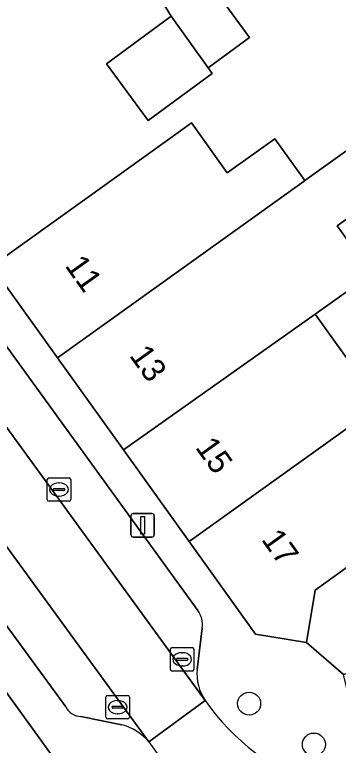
# Model space of a CAD drawing. Extents: x 159817 to 160765, y 380688 to 381638.
# Drawn here: x 160004.37 to 160018.14, y 381261.64 to 381292.74 of the extents above; entities that cross this region are included whole.
import ezdxf

# ---------------------------------------------------------------- set-up
doc = ezdxf.new("R2010")
doc.units = 0
for name, color, linetype in [('IMGEO_Boom', 7, 'Continuous'), ('IMGEO_Erf', 7, 'Continuous'), ('IMGEO_Kolk', 7, 'Continuous'), ('IMGEO_Lichtmast', 7, 'Continuous'), ('IMGEO_Pand', 7, 'Continuous'), ('IMGEO_Pand_nummerreeks', 7, 'Continuous'), ('IMGEO_Parkeervlak_open', 7, 'Continuous'), ('IMGEO_Rijbaan_lokaal_open', 7, 'Continuous'), ('IMGEO_Voetpad_open', 7, 'Continuous')]:
    doc.layers.add(name, color=color, linetype=linetype)

msp = doc.modelspace()

# ---------------------------------------------------------------- linework, layer by layer
at = {"layer": 'IMGEO_Boom'}
for centre in [(160014.344, 381263.419), (160017.097, 381261.679)]:
    msp.add_circle(centre, 0.489, dxfattribs=at)
at = {"layer": 'IMGEO_Erf'}
for points in [[(160003.758, 381294.399), (160001.277, 381292.589), (160002.202, 381291.321), (160000, 381289.714), (159998.551, 381288.656), (160000.854, 381285.557), (160002.484, 381283.284), (160003.391, 381282.036), (160007.455, 381284.95), (160011.43, 381287.801), (160011.887, 381288.128), (160013.409, 381286.006), (160015.435, 381287.459), (160016.713, 381285.677), (160019.191, 381287.455)], [(160012.771, 381293.953), (160014.363, 381291.771), (160012.6, 381290.474), (160012.77, 381290.237), (160010.05, 381288.236), (160008.277, 381290.647), (160011.023, 381292.667), (160010.301, 381293.87)], [(160020.57, 381285.532), (160018.092, 381283.754), (160019.556, 381281.712), (160017.152, 381279.988), (160018.486, 381278.128)]]:
    msp.add_lwpolyline(points, dxfattribs=at)
at = {"layer": 'IMGEO_Kolk'}
for p, q in [((160005.831, 381273.028), (160006.683, 381273.028)), ((160005.756, 381272.102), (160005.756, 381272.954)), ((160006.244, 381272.808), (160006.269, 381272.808)), ((160006.757, 381272.954), (160006.757, 381272.102)), ((160006.015, 381272.522), (160006.015, 381272.534)), ((160006.453, 381272.485), (160006.055, 381272.485)), ((160006.058, 381272.571), (160006.456, 381272.571)), ((160006.499, 381272.534), (160006.499, 381272.522)), ((160006.267, 381272.248), (160006.242, 381272.248)), ((160006.683, 381272.028), (160005.831, 381272.028)), ((160010.995, 381264.878), (160010.995, 381265.73)), ((160011.07, 381265.804), (160011.922, 381265.804)), ((160011.483, 381265.584), (160011.508, 381265.584)), ((160011.996, 381265.73), (160011.996, 381264.878)), ((160011.254, 381265.298), (160011.254, 381265.31)), ((160011.692, 381265.261), (160011.294, 381265.261)), ((160011.297, 381265.347), (160011.695, 381265.347)), ((160011.738, 381265.31), (160011.738, 381265.298)), ((160011.506, 381265.024), (160011.481, 381265.024)), ((160011.922, 381264.804), (160011.07, 381264.804)), ((160008.249, 381262.843), (160008.249, 381263.695)), ((160008.324, 381263.769), (160009.176, 381263.769)), ((160009.25, 381263.695), (160009.25, 381262.843)), ((160008.737, 381263.549), (160008.762, 381263.549)), ((160008.508, 381263.263), (160008.508, 381263.275)), ((160008.946, 381263.226), (160008.548, 381263.226)), ((160008.551, 381263.312), (160008.949, 381263.312)), ((160008.992, 381263.275), (160008.992, 381263.263)), ((160009.176, 381262.769), (160008.324, 381262.769)), ((160008.76, 381262.989), (160008.735, 381262.989))]:
    msp.add_line(p, q, dxfattribs=at)
for points in [[(160005.831, 381273.028), (160006.683, 381273.028)], [(160005.756, 381272.102), (160005.756, 381272.954)], [(160006.757, 381272.954), (160006.757, 381272.102)], [(160006.683, 381272.028), (160005.831, 381272.028)], [(160010.995, 381264.878), (160010.995, 381265.73)], [(160011.07, 381265.804), (160011.922, 381265.804)], [(160011.996, 381265.73), (160011.996, 381264.878)], [(160011.922, 381264.804), (160011.07, 381264.804)], [(160008.249, 381262.843), (160008.249, 381263.695)], [(160008.324, 381263.769), (160009.176, 381263.769)], [(160009.25, 381263.695), (160009.25, 381262.843)], [(160009.176, 381262.769), (160008.324, 381262.769)]]:
    msp.add_lwpolyline(points, dxfattribs=at)
for centre, radius, start, end in [((160005.833, 381272.952), 0.0765, 91.552, 178.448), ((160005.833, 381272.952), 0.0765, 91.552, 178.448), ((160006.681, 381272.952), 0.0765, 1.552, 88.448), ((160006.681, 381272.952), 0.0765, 1.552, 88.448), ((160006.055, 381272.531), 0.0403, 85.8775, 175.7526), ((160006.052, 381272.521), 0.0366, 178.938, 274.7102), ((160006.456, 381272.528), 0.043, 264.8664, 352.4533), ((160006.46, 381272.533), 0.0386, 1.7309, 96.639), ((160005.833, 381272.104), 0.0765, 181.552, 268.448), ((160005.833, 381272.104), 0.0765, 181.552, 268.448), ((160006.681, 381272.104), 0.0765, 271.552, 358.448), ((160006.681, 381272.104), 0.0765, 271.552, 358.448), ((160011.072, 381265.728), 0.0765, 91.552, 178.448), ((160011.072, 381265.728), 0.0765, 91.552, 178.448), ((160011.92, 381265.728), 0.0765, 1.552, 88.448), ((160011.92, 381265.728), 0.0765, 1.552, 88.448), ((160011.294, 381265.307), 0.0403, 85.8775, 175.7526), ((160011.291, 381265.297), 0.0366, 178.938, 274.7102), ((160011.695, 381265.304), 0.043, 264.8664, 352.4533), ((160011.699, 381265.309), 0.0386, 1.7309, 96.639), ((160011.072, 381264.88), 0.0765, 181.552, 268.448), ((160011.072, 381264.88), 0.0765, 181.552, 268.448), ((160011.92, 381264.88), 0.0765, 271.552, 358.448), ((160011.92, 381264.88), 0.0765, 271.552, 358.448), ((160008.326, 381263.693), 0.0765, 91.552, 178.448), ((160008.326, 381263.693), 0.0765, 91.552, 178.448), ((160009.174, 381263.693), 0.0765, 1.552, 88.448), ((160009.174, 381263.693), 0.0765, 1.552, 88.448), ((160008.548, 381263.272), 0.0403, 85.8775, 175.7526), ((160008.545, 381263.262), 0.0366, 178.938, 274.7102), ((160008.949, 381263.269), 0.043, 264.8664, 352.4533), ((160008.953, 381263.274), 0.0386, 1.7309, 96.639), ((160008.326, 381262.845), 0.0765, 181.552, 268.448), ((160008.326, 381262.845), 0.0765, 181.552, 268.448), ((160009.174, 381262.845), 0.0765, 271.552, 358.448), ((160009.174, 381262.845), 0.0765, 271.552, 358.448)]:
    msp.add_arc(centre, radius, start, end, dxfattribs=at)
for centre, major_axis, ratio, start_param, end_param in [((160006.243, 381272.528), (-0.387, 0.002), 0.722429, 4.712389, 7.853982), ((160006.268, 381272.528), (-0.39, 0.002), 0.717154, 1.570796, 4.712389), ((160011.482, 381265.304), (-0.387, 0.002), 0.722429, 4.712389, 7.853982), ((160011.507, 381265.304), (-0.39, 0.002), 0.717154, 1.570796, 4.712389), ((160008.736, 381263.269), (-0.387, 0.002), 0.722429, 4.712389, 7.853982), ((160008.761, 381263.269), (-0.39, 0.002), 0.717154, 1.570796, 4.712389)]:
    msp.add_ellipse(centre, major_axis=major_axis, ratio=ratio, start_param=start_param, end_param=end_param, dxfattribs=at)
at = {"layer": 'IMGEO_Lichtmast'}
for p, q in [((160009.416, 381271.508), (160010.206, 381271.508)), ((160010.206, 381271.508), (160009.416, 381271.508)), ((160009.316, 381270.608), (160009.316, 381271.408)), ((160009.316, 381271.408), (160009.316, 381270.608)), ((160010.306, 381271.408), (160010.306, 381270.608)), ((160010.306, 381270.608), (160010.306, 381271.408)), ((160010.206, 381270.508), (160009.416, 381270.508)), ((160009.416, 381270.508), (160010.206, 381270.508))]:
    msp.add_line(p, q, dxfattribs=at)
msp.add_lwpolyline([(160009.736, 381271.383), (160009.886, 381271.383), (160009.886, 381270.633), (160009.736, 381270.633), (160009.736, 381271.383)], dxfattribs=at)
for centre, start, end in [((160009.416, 381271.408), 90, 180), ((160009.416, 381271.408), 90, 180), ((160010.206, 381271.408), 0, 90), ((160010.206, 381271.408), 360, 90), ((160009.416, 381270.608), 180, 270), ((160009.416, 381270.608), 180, 270), ((160010.206, 381270.608), 270, 0), ((160010.206, 381270.608), 270, 0)]:
    msp.add_arc(centre, 0.1, start, end, dxfattribs=at)
at = {"layer": 'IMGEO_Pand'}
for points in [[(160011.953, 381295.075), (160010.386, 381293.932), (160010.301, 381293.87), (160011.023, 381292.667), (160012.6, 381290.474), (160014.363, 381291.771), (160012.771, 381293.953)], [(160012.6, 381290.474), (160011.023, 381292.667), (160008.277, 381290.647), (160010.05, 381288.236), (160012.77, 381290.237)], [(160016.587, 381285.587), (160016.713, 381285.677), (160015.435, 381287.459), (160013.409, 381286.006), (160011.887, 381288.128), (160011.43, 381287.801), (160007.455, 381284.95), (160003.391, 381282.036), (160006.192, 381278.13)], [(160006.192, 381278.13), (160008.993, 381274.224), (160017.152, 381279.988), (160019.556, 381281.712), (160018.092, 381283.754), (160020.57, 381285.532), (160019.191, 381287.455), (160016.713, 381285.677), (160016.587, 381285.587)], [(160011.792, 381270.319), (160022.338, 381277.885), (160020.915, 381279.87), (160018.486, 381278.128), (160017.152, 381279.988), (160008.993, 381274.224)], [(160011.792, 381270.319), (160014.618, 381266.378), (160016.78, 381266.022), (160017.148, 381268.251), (160020.699, 381270.797), (160019.139, 381272.973), (160023.578, 381276.156), (160022.338, 381277.885)], [(160003.94, 381264.009), (160000, 381261.171), (159993.409, 381256.425), (159994.594, 381254.779), (159996.673, 381256.276), (159998.132, 381254.249), (159998.013, 381253.984), (159998.159, 381253.781), (160000, 381255.107), (160000.792, 381255.677), (160006.815, 381260.015)]]:
    msp.add_lwpolyline(points, close=True, dxfattribs=at)
at = {"layer": 'IMGEO_Parkeervlak_open'}
for points in [[(159989.181, 381295.608), (160012.477, 381263.554)], [(160012.168, 381267.377), (160001.567, 381281.987)], [(160010.079, 381261.792), (159998.733, 381277.36)], [(159997.679, 381275.402), (160006.55, 381263.277)], [(160012.128, 381264.875), (160012.352, 381266.635)], [(160007.189, 381262.871), (160008.931, 381262.521)]]:
    msp.add_lwpolyline(points, dxfattribs=at)
for centre, radius, start, end in [((160011.249, 381266.755), 1.11, 353.7783, 34.0761), ((160014.149, 381264.702), 2.029, 175.1193, 214.4788), ((160007.198, 381263.59), 0.719, 205.8212, 269.3177), ((160008.316, 381260.284), 2.32, 40.5391, 74.6284)]:
    msp.add_arc(centre, radius, start, end, dxfattribs=at)
at = {"layer": 'IMGEO_Rijbaan_lokaal_open'}
msp.add_lwpolyline([(159989.181, 381295.608), (159989.023, 381295.839), (159986.615, 381294.042), (159989.058, 381290.708), (159998.096, 381278.226), (159998.733, 381277.36), (160010.079, 381261.792), (160012.477, 381263.554)], close=True, dxfattribs=at)
msp.add_lwpolyline([(160012.477, 381263.554), (160010.079, 381261.792)], dxfattribs=at)
for centre, radius, start, end in [((160020.51, 381269.102), 9.762, 214.6326, 251.0109), ((160019.879, 381268.279), 11.752, 213.5042, 251.0184)]:
    msp.add_arc(centre, radius, start, end, dxfattribs=at)
at = {"layer": 'IMGEO_Voetpad_open'}
for points in [[(160023.169, 381261.054), (160018.73, 381263.121), (160018.356, 381264.659), (160016.78, 381266.022), (160014.618, 381266.378), (160011.792, 381270.319), (160008.993, 381274.224), (160006.192, 381278.13), (160003.391, 381282.036), (160002.484, 381283.284), (160000.854, 381285.557), (159998.551, 381288.656), (159995.756, 381292.487), (159993.076, 381296.226), (159991.398, 381298.567), (159988.478, 381303.94)], [(160045.257, 381303.288), (160029.83, 381291.581), (160033.032, 381288.627), (160033.008, 381288.601), (160034.497, 381287.348), (160034.463, 381287.308), (160034.244, 381287.048), (160032.148, 381284.558), (160029.509, 381281.423), (160020.699, 381270.797), (160017.148, 381268.251), (160016.78, 381266.022), (160018.356, 381264.659), (160019.675, 381265.14), (160021.786, 381269.673), (160021.877, 381269.868), (160025.582, 381274.201), (160031.143, 381280.61), (160033.492, 381283.523), (160035.811, 381286.324), (160039.455, 381283.959), (160048.26, 381279.75)], [(159992.724, 381294.136), (159998.623, 381286.018), (160001.567, 381281.987), (160012.168, 381267.377)], [(159986.019, 381288.871), (159992.128, 381280.454), (159995.552, 381275.622), (159997.275, 381273.229), (159998.157, 381272.042), (160000, 381269.482), (160001.134, 381267.906), (160003.94, 381264.009), (160006.815, 381260.015), (160009.505, 381256.28), (160013.998, 381254.187), (160014.359, 381254.019), (160018.402, 381252.136), (160018.62, 381252.034), (160022.807, 381250.084), (160022.944, 381250.02), (160027.212, 381248.033), (160030.548, 381246.479), (160031.617, 381245.981), (160033.032, 381245.322), (160036.021, 381243.93), (160040.426, 381241.878), (160041.843, 381241.188), (160046.955, 381238.804)], [(160006.55, 381263.277), (159997.679, 381275.402)], [(160012.352, 381266.635), (160012.128, 381264.875)], [(160008.931, 381262.521), (160007.189, 381262.871)]]:
    msp.add_lwpolyline(points, dxfattribs=at)
for centre, radius, start, end in [((160011.249, 381266.755), 1.11, 353.7783, 34.0761), ((160014.149, 381264.702), 2.029, 175.1193, 214.4788), ((160020.51, 381269.102), 9.762, 214.6326, 251.0109), ((160007.198, 381263.59), 0.719, 205.8212, 269.3177), ((160008.316, 381260.284), 2.32, 40.5391, 74.6284), ((160019.879, 381268.279), 11.752, 213.5042, 251.0184)]:
    msp.add_arc(centre, radius, start, end, dxfattribs=at)

# ---------------------------------------------------------------- texts
at = {"layer": 'IMGEO_Pand_nummerreeks'}
for s, rotation, p in [('11', 305.6435, (160006.48, 381282.052)), ('13', 305.641, (160009.221, 381278.23)), ('15', 305.641, (160012.028, 381274.316)), ('17', 305.641, (160014.834, 381270.401))]:
    msp.add_text(s, height=1, rotation=rotation, dxfattribs=at).set_placement(p)

doc.saveas('drawing.dxf')
